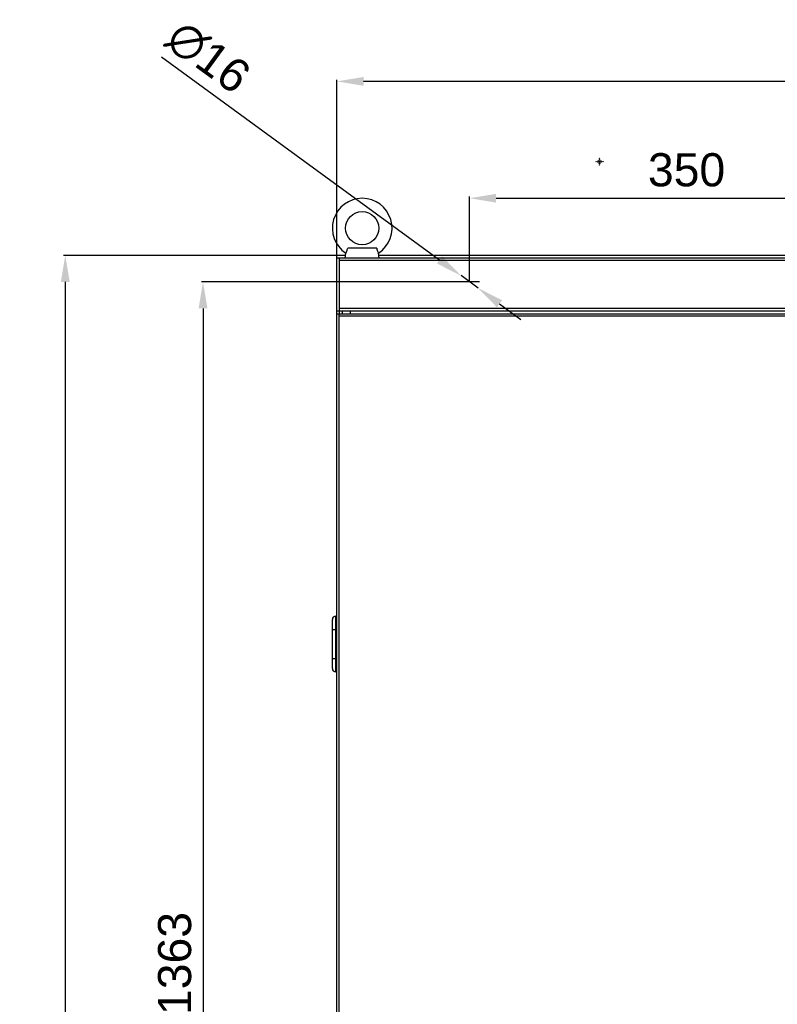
# Model space of a CAD drawing. Header units: millimetres. Extents: x 1117 to 38156, y -1945 to 7303.
# Tile 795 of 831: x 31911 to 32482, y 5344 to 6086. Entities that reach past the tile are written whole.
import ezdxf

# ---------------------------------------------------------------- set-up
doc = ezdxf.new("R2010")
doc.units = ezdxf.units.MM
doc.layers.add('GREY', color=7, linetype='Continuous')
doc.styles.get("Standard").update_dxf_attribs({"font": 'arial.ttf'})
doc.dimstyles.new('ISO-25', dxfattribs={"dimtxt": 2.5, "dimasz": 2.5, "dimexe": 1.25, "dimexo": 0.625, "dimtad": 1, "dimtxsty": 'Standard', "dimcen": 2.5, "dimadec": 0, "dimazin": 0, "dimtfac": 1, "dimtmove": 0, "dimatfit": 3, "dimfxl": 0, "dimarcsym": 0})

# ---------------------------------------------------------------- blocks, each defined once
blk = doc.blocks.new('*D238')
at = {"color": 0, "linetype": 'Continuous', "lineweight": -2}
for p, q in [((32250.22, 5889.2), (32250.22, 5952.91)), ((32270.22, 5951.66), (32580.22, 5951.66)), ((32600.22, 5889.2), (32600.22, 5952.91))]:
    blk.add_line(p, q, dxfattribs=at)
at = {"color": 0, "linetype": 'Continuous'}
for points in [[(32270.22, 5955), (32270.22, 5948.33), (32250.22, 5951.66)], [(32580.22, 5955), (32580.22, 5948.33), (32600.22, 5951.66)]]:
    blk.add_solid(points, dxfattribs=at)
at = {"layer": 'Defpoints', "color": 0, "linetype": 'Continuous'}
for p in [(32600.22, 5951.66), (32250.22, 5888.58), (32600.22, 5888.58)]:
    blk.add_point(p, dxfattribs=at)
at = {"color": 0, "linetype": 'Continuous', "insert": (32413.87, 5985.62), "char_height": 25, "width": 46.2656, "attachment_point": 2, "line_spacing_factor": 0.9}
blk.add_mtext('350', dxfattribs=at)
blk = doc.blocks.new('*D240')
at = {"color": 0, "linetype": 'Continuous', "lineweight": -2}
for p, q in [((32150.22, 5907.2), (32150.22, 6041.01)), ((33030.22, 6039.76), (32170.22, 6039.76)), ((33050.22, 5907.2), (33050.22, 6041.01))]:
    blk.add_line(p, q, dxfattribs=at)
at = {"color": 0, "linetype": 'Continuous'}
for points in [[(32170.22, 6043.09), (32170.22, 6036.42), (32150.22, 6039.76)], [(33030.22, 6043.09), (33030.22, 6036.42), (33050.22, 6039.76)]]:
    blk.add_solid(points, dxfattribs=at)
at = {"layer": 'Defpoints', "color": 0, "linetype": 'Continuous'}
for p in [(32150.22, 6039.76), (32150.22, 5906.58), (33050.22, 5906.58)]:
    blk.add_point(p, dxfattribs=at)
at = {"color": 0, "linetype": 'Continuous', "insert": (32584.94, 6073.71), "char_height": 25, "width": 46.2656, "attachment_point": 2, "line_spacing_factor": 0.9}
blk.add_mtext('900', dxfattribs=at)
blk = doc.blocks.new('*D241')
at = {"color": 0, "linetype": 'Continuous', "lineweight": -2}
for p, q in [((32149.6, 5908.58), (31944.05, 5908.58)), ((31945.3, 5888.58), (31945.3, 4172.58)), ((32151.6, 4152.58), (31944.05, 4152.58))]:
    blk.add_line(p, q, dxfattribs=at)
at = {"color": 0, "linetype": 'Continuous'}
for points in [[(31941.97, 5888.58), (31948.64, 5888.58), (31945.3, 5908.58)], [(31941.97, 4172.58), (31948.64, 4172.58), (31945.3, 4152.58)]]:
    blk.add_solid(points, dxfattribs=at)
at = {"layer": 'Defpoints', "color": 0, "linetype": 'Continuous'}
for p in [(32150.22, 5908.58), (31945.3, 4152.58), (32152.22, 4152.58)]:
    blk.add_point(p, dxfattribs=at)
at = {"color": 0, "linetype": 'Continuous', "insert": (31911.35, 5092.92), "char_height": 25, "width": 61.6875, "attachment_point": 2, "rotation": 90, "line_spacing_factor": 0.9}
blk.add_mtext('1756', dxfattribs=at)
blk = doc.blocks.new('*D242')
at = {"color": 0, "linetype": 'Continuous', "lineweight": -2}
for p, q in [((32257.6, 5888.58), (32047.92, 5888.58)), ((32049.17, 5868.58), (32049.17, 4545.58)), ((32257.6, 4525.58), (32047.92, 4525.58))]:
    blk.add_line(p, q, dxfattribs=at)
at = {"color": 0, "linetype": 'Continuous'}
for points in [[(32045.83, 5868.58), (32052.5, 5868.58), (32049.17, 5888.58)], [(32045.83, 4545.58), (32052.5, 4545.58), (32049.17, 4525.58)]]:
    blk.add_solid(points, dxfattribs=at)
at = {"layer": 'Defpoints', "color": 0, "linetype": 'Continuous'}
for p in [(32258.22, 5888.58), (32049.17, 4525.58), (32258.22, 4525.58)]:
    blk.add_point(p, dxfattribs=at)
at = {"color": 0, "linetype": 'Continuous', "insert": (32015.21, 5374.64), "char_height": 25, "width": 61.6875, "attachment_point": 2, "rotation": 90, "line_spacing_factor": 0.9}
blk.add_mtext('1363', dxfattribs=at)
blk = doc.blocks.new('*D243')
at = {"color": 0, "linetype": 'Continuous', "lineweight": -2}
for p, q in [((32017.85, 6058.18), (32227.6, 5905.08)), ((32256.68, 5883.86), (32243.76, 5893.29)), ((32272.84, 5872.07), (32288.99, 5860.28))]:
    blk.add_line(p, q, dxfattribs=at)
at = {"color": 0, "linetype": 'Continuous'}
for points in [[(32229.57, 5907.78), (32225.64, 5902.39), (32243.76, 5893.29)], [(32274.8, 5874.76), (32270.87, 5869.38), (32256.68, 5883.86)]]:
    blk.add_solid(points, dxfattribs=at)
at = {"layer": 'Defpoints', "color": 0, "linetype": 'Continuous'}
for p in [(32243.76, 5893.29), (32256.68, 5883.86)]:
    blk.add_point(p, dxfattribs=at)
at = {"color": 0, "linetype": 'Continuous', "insert": (32087.58, 6049.33), "char_height": 25, "width": 58.8438, "attachment_point": 3, "rotation": 323.87477, "line_spacing_factor": 0.9}
blk.add_mtext('∅16', dxfattribs=at)

msp = doc.modelspace()

# ---------------------------------------------------------------- linework, layer by layer
at = {"color": 7, "linetype": 'Continuous'}
for p, q in [((32156.501, 5906.577), (32156.87, 5910.269)), ((32180.146, 5914.077), (32158.294, 5914.077)), ((32181.939, 5906.577), (32181.57, 5910.269)), ((32150.22, 4552.577), (32150.22, 5908.577)), ((32156.87, 5908.577), (32150.22, 5908.577)), ((33050.22, 5906.577), (32150.22, 5906.577)), ((32152.22, 5864.577), (32152.22, 5906.577)), ((33048.22, 5904.577), (32152.22, 5904.577)), ((33018.87, 5908.577), (32181.57, 5908.577)), ((33050.22, 5866.577), (32150.22, 5866.577)), ((33048.22, 5868.577), (32152.22, 5868.577)), ((32154.22, 5866.577), (32154.22, 5864.577)), ((32160.22, 5866.577), (32160.22, 5864.577)), ((32150.22, 5864.577), (33050.22, 5864.577)), ((32151.92, 4604.577), (32151.92, 5864.577)), ((32151.92, 5863.077), (32696.52, 5863.077)), ((32149.22, 5594.577), (32149.22, 5636.577)), ((32149.22, 5636.577), (32150.22, 5636.577)), ((32146.72, 5597.077), (32146.72, 5634.077)), ((32146.72, 5626.577), (32150.22, 5626.577)), ((32146.72, 5604.577), (32150.22, 5604.577)), ((32149.22, 5594.577), (32150.22, 5594.577))]:
    msp.add_line(p, q, dxfattribs=at)
msp.add_circle((32169.22, 5929.077), 12.5, dxfattribs=at)
for centre, radius, start, end in [((32169.22, 5929.077), 22.5, 303.289431, 236.710569), ((32149.22, 5634.077), 2.5, 90, 180), ((32149.22, 5597.077), 2.5, 180, 270)]:
    msp.add_arc(centre, radius, start, end, dxfattribs=at)
for points, knots in [([(32156.87, 5910.269), (32156.919, 5910.355), (32157.202, 5910.869), (32157.783, 5912.102), (32158.144, 5913.319), (32158.294, 5914.077)], [0, 0, 0, 0, 0.0726922, 0.4319311, 1, 1, 1, 1]), ([(32180.146, 5914.077), (32180.251, 5913.55), (32180.544, 5912.444), (32181.074, 5911.186), (32181.462, 5910.46), (32181.57, 5910.269)], [0, 0, 0, 0, 0.3950895, 0.8384259, 1, 1, 1, 1])]:
    msp.add_open_spline(points, degree=3, knots=knots, dxfattribs=at)
at = {"layer": 'GREY', "color": 9, "linetype": 'Continuous', "const_width": 0.533}
for points in [[(32345.679, 5979.234), (32350.759, 5979.237)], [(32348.221, 5976.696), (32348.218, 5981.776)]]:
    msp.add_lwpolyline(points, dxfattribs=at)
for points in [[(32346.8, 5979.236, 1), (32349.639, 5979.236, 1)], [(32347.584, 5979.236, 1), (32348.854, 5979.236, 1)]]:
    msp.add_lwpolyline(points, format="xyb", close=True, dxfattribs=at)
at = {"layer": 'GREY', "color": 9, "linetype": 'Continuous'}
for centre in [(32345.679, 5979.234), (32346.8, 5979.235), (32347.584, 5979.235), (32348.218, 5981.776), (32348.221, 5976.696), (32348.854, 5979.236), (32349.639, 5979.236), (32350.759, 5979.237)]:
    msp.add_circle(centre, 0.127, dxfattribs=at)

# ---------------------------------------------------------------- dimensions: what is measured, and where the dimension line sits
at = {"linetype": 'Continuous'}
dim = msp.add_diameter_dim_2p(p1=(32256.682, 5883.86), p2=(32243.758, 5893.293), dimstyle='ISO-25', override={"dimtxt": 25, "dimasz": 20, "dimdsep": 46}, dxfattribs=at)
dim.commit()
dim.dimension.update_dxf_attribs({"geometry": '*D243', "text_midpoint": (32043.798, 6039.242), "dimtype": 163})
at = {"color": 7, "linetype": 'Continuous'}
for base, p1, p2, angle, picture, middle in [((32150.22, 6039.756), (33050.22, 5906.577), (32150.22, 5906.577), 180, '*D240', (32584.943, 6039.756)), ((32049.167, 4525.577), (32258.22, 5888.577), (32258.22, 4525.577), 270, '*D242', (32049.167, 5374.639))]:
    dim = msp.add_linear_dim(base=base, p1=p1, p2=p2, angle=angle, dimstyle='ISO-25', override={"dimtxt": 25, "dimasz": 20, "dimdsep": 46}, dxfattribs=at)
    dim.commit()
    dim.dimension.update_dxf_attribs({"geometry": picture, "text_midpoint": middle, "dimtype": 160})
at = {"linetype": 'Continuous'}
dim = msp.add_linear_dim(base=(32600.22, 5951.664), p1=(32250.22, 5888.577), p2=(32600.22, 5888.577), dimstyle='ISO-25', override={"dimtxt": 25, "dimasz": 20, "dimdsep": 46}, dxfattribs=at)
dim.commit()
dim.dimension.update_dxf_attribs({"geometry": '*D238', "text_midpoint": (32413.867, 5951.664), "dimtype": 160})
dim = msp.add_linear_dim(base=(31945.304, 4152.577), p1=(32150.22, 5908.577), p2=(32152.22, 4152.577), angle=270, dimstyle='ISO-25', override={"dimtxt": 25, "dimasz": 20, "dimdsep": 46}, dxfattribs=at)
dim.commit()
dim.dimension.update_dxf_attribs({"geometry": '*D241', "text_midpoint": (31945.304, 5092.919), "dimtype": 160})

doc.saveas('drawing.dxf')
